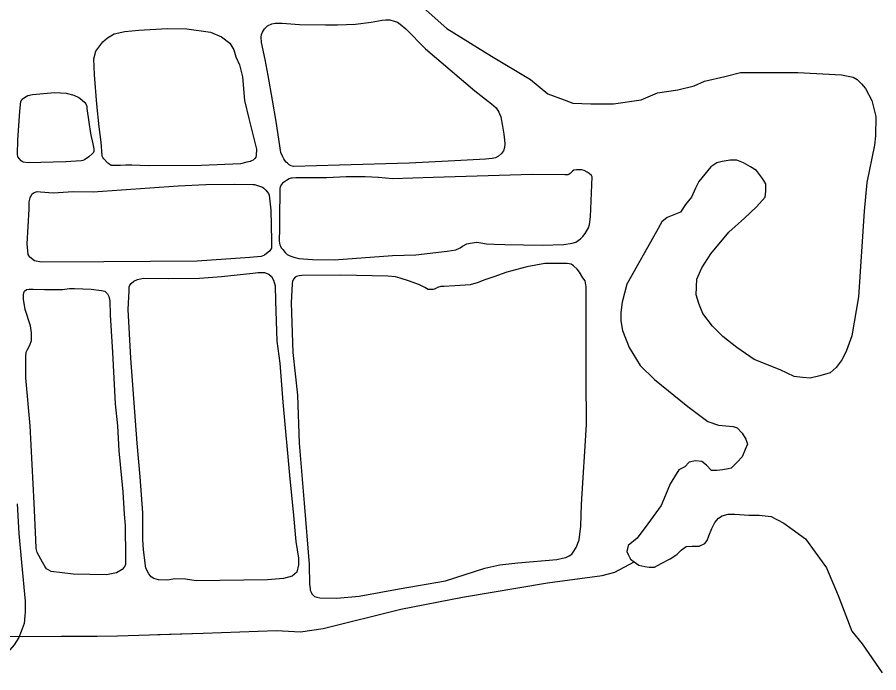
# Model space of a CAD drawing. Extents: x 1084508 to 1142749, y 1057638 to 1093403.
# Drawn here: x 1118524 to 1119112, y 1059173 to 1059621 of the extents above; entities that cross this region are included whole.
import ezdxf

# ---------------------------------------------------------------- set-up
doc = ezdxf.new("R2010")
doc.units = 0
for name, color, linetype in [('Level 32', 7, 'Continuous'), ('Level 35', 7, 'Continuous'), ('Level 43', 7, 'Continuous')]:
    doc.layers.add(name, color=color, linetype=linetype)

msp = doc.modelspace()

# ---------------------------------------------------------------- linework, layer by layer
at = {"layer": 'Level 32'}
msp.add_lwpolyline([(1118523.6, 1059288.6), (1118524.87, 1059268.21), (1118526.51, 1059248.51), (1118529.05, 1059222.17), (1118529.05, 1059214.79), (1118528.86, 1059212.15), (1118528.49, 1059206.95), (1118526.43, 1059201.46), (1118524.75, 1059197.25), (1118521.66, 1059192.39), (1118516.98, 1059187.12), (1118511.24, 1059183.67), (1118504.86, 1059180.94), (1118497.61, 1059180.07), (1118489.92, 1059179.59), (1118447.82, 1059179.95), (1118419.15, 1059180.15)], dxfattribs=at)
at = {"layer": 'Level 35'}
for points in [[(1118790.61, 1059636.41), (1118816.8, 1059612.88), (1118847.27, 1059594.16), (1118874, 1059578.12), (1118885.76, 1059568.49), (1118896.98, 1059564.21), (1118902.86, 1059562.07), (1118915.16, 1059561.54), (1118930.66, 1059561.54), (1118949.37, 1059564.21), (1118960.6, 1059569.03), (1118974.5, 1059571.17), (1118985.72, 1059573.84), (1118992.67, 1059577.05), (1119006.57, 1059580.26), (1119017.26, 1059582.93), (1119030.09, 1059582.93), (1119046.13, 1059582.93), (1119056.28, 1059582.93), (1119086.22, 1059581.33), (1119094.13, 1059579.88), (1119096.81, 1059578.23), (1119099.9, 1059575.14), (1119102.58, 1059572.05), (1119106.9, 1059563.81), (1119109.58, 1059552.9), (1119109.37, 1059539.71), (1119108.75, 1059533.33), (1119103.4, 1059507.78), (1119101.55, 1059488.42), (1119097.84, 1059429.91), (1119093.31, 1059403.13), (1119089.6, 1059393.24), (1119086.72, 1059387.06), (1119082.6, 1059381.71), (1119078.48, 1059378)], [(1119078.48, 1059378), (1119071.48, 1059375.94), (1119064.89, 1059374.29), (1119059.54, 1059374.7), (1119053.77, 1059375.53), (1119044.3, 1059380.06), (1119026.59, 1059387.06), (1119014.65, 1059395.3), (1119005.18, 1059402.72), (1118998.17, 1059409.72), (1118991.59, 1059418.38), (1118988.7, 1059425.38), (1118987.06, 1059431.15), (1118987.47, 1059441.86), (1118990.76, 1059449.69), (1118996.94, 1059459.16), (1119009.29, 1059474), (1119020, 1059483.47), (1119028.24, 1059491.3), (1119034, 1059497.89), (1119034.42, 1059502.01), (1119034.42, 1059506.96), (1119032.36, 1059510.67), (1119028.24, 1059516.02), (1119024.12, 1059518.49), (1119019.18, 1059521.38), (1119014.65, 1059523.03), (1119010.12, 1059523.03), (1119004.76, 1059522.2), (1119001.06, 1059521.38), (1118996.94, 1059518.49), (1118994.88, 1059516.02), (1118988.7, 1059508.61), (1118986.64, 1059504.07), (1118983.76, 1059497.89), (1118979.64, 1059492.95), (1118976.35, 1059487.59), (1118967.29, 1059483.88), (1118963.58, 1059481), (1118959.87, 1059474.41), (1118939.69, 1059438.56), (1118936.4, 1059426.2), (1118935.58, 1059419.2), (1118935.58, 1059413.43), (1118936.81, 1059406.84), (1118941.34, 1059395.3), (1118948.75, 1059382.94), (1118958.64, 1059373.47), (1118981.29, 1059354.93), (1118994.88, 1059344.63)], [(1118597.35, 1059273.71), (1118597.47, 1059252.04), (1118597.47, 1059248.54), (1118597.47, 1059246.91), (1118596.72, 1059245.28), (1118595.34, 1059243.65), (1118591.34, 1059241.4), (1118584.7, 1059240.15), (1118561.79, 1059240.52), (1118546.9, 1059242.4), (1118543.64, 1059244.28), (1118542.64, 1059245.53), (1118540.89, 1059248.79), (1118537.26, 1059255.43), (1118536.51, 1059258.06), (1118536.38, 1059264.19), (1118535.26, 1059288.99), (1118532.5, 1059341.71), (1118529.62, 1059374.52), (1118529.62, 1059389.17), (1118529.87, 1059392.18), (1118530.75, 1059393.93), (1118532.38, 1059396.94), (1118533.5, 1059399.94), (1118533.5, 1059401.95), (1118533.5, 1059405.2), (1118532.63, 1059409.96), (1118529, 1059421.23), (1118528, 1059428.25), (1118528, 1059431.5), (1118528.12, 1059432.63), (1118528.75, 1059433.76), (1118530, 1059434.76), (1118531.75, 1059435.13), (1118534.51, 1059435.01), (1118542.39, 1059434.76), (1118554.66, 1059434.76), (1118559.42, 1059435.51), (1118562.67, 1059435.51), (1118574.19, 1059435.13), (1118581.2, 1059434.26), (1118583.45, 1059433.63), (1118585.2, 1059431.88), (1118586.08, 1059430), (1118586.83, 1059427.12), (1118587.08, 1059417.48), (1118588.58, 1059391.93), (1118590.46, 1059356.86), (1118592.21, 1059341.71), (1118593.09, 1059324.68), (1118595.84, 1059296.75), (1118596.72, 1059281.6), (1118597.35, 1059273.71)], [(1118994.88, 1059344.63), (1119002.29, 1059342.15), (1119012.18, 1059341.33), (1119015.06, 1059340.51), (1119018.35, 1059336.8), (1119020.83, 1059332.68), (1119022.06, 1059329.38), (1119020.41, 1059325.67), (1119018.35, 1059320.73), (1119015.06, 1059317.02), (1119010.94, 1059312.9), (1119008.88, 1059312.49), (1119005.18, 1059311.67), (1119001.06, 1059311.25), (1118997.35, 1059311.25), (1118994.06, 1059314.96), (1118990.76, 1059317.43), (1118986.64, 1059317.85), (1118982.11, 1059317.02), (1118979.23, 1059313.73), (1118975.11, 1059311.67), (1118969.35, 1059302.19), (1118966.05, 1059294.36), (1118963.17, 1059287.36), (1118954.11, 1059275), (1118946.7, 1059265.11), (1118940.52, 1059260.17), (1118939.69, 1059256.05), (1118940.52, 1059253.99), (1118942.17, 1059250.69), (1118944.64, 1059249.04), (1118947.93, 1059246.57), (1118952.05, 1059245.75), (1118954.93, 1059245.33), (1118958.64, 1059245.33), (1118963.17, 1059247.81), (1118969.35, 1059251.1), (1118973.88, 1059253.99), (1118976.76, 1059256.87), (1118980.05, 1059259.34), (1118984.17, 1059259.75), (1118987.06, 1059259.75), (1118989.11, 1059259.75), (1118992.82, 1059261.4), (1118994.47, 1059263.46), (1118995.7, 1059266.76), (1118997.76, 1059271.7), (1118999.82, 1059275.82), (1119002.29, 1059278.71), (1119004.76, 1059280.35), (1119008.88, 1059281.59), (1119013.41, 1059281.59)], [(1119013.41, 1059281.59), (1119022.88, 1059280.77), (1119029.89, 1059280.77), (1119038.12, 1059279.94), (1119046.77, 1059275.41), (1119052.54, 1059271.29), (1119061.6, 1059264.7), (1119068.19, 1059255.63), (1119076.01, 1059244.92), (1119083.84, 1059225.97), (1119093.31, 1059201.66), (1119100.31, 1059193.01), (1119113.9, 1059173.23)]]:
    msp.add_lwpolyline(points, dxfattribs=at)
for points in [[(1118791.09, 1059521.15), (1118743.61, 1059519.67), (1118712.28, 1059518.8), (1118710.68, 1059519.3), (1118709.2, 1059520.04), (1118708.09, 1059521.02), (1118707.23, 1059521.76), (1118706.24, 1059523), (1118705.5, 1059524.11), (1118704.76, 1059525.84), (1118703.53, 1059528.43), (1118700.32, 1059549.4), (1118697.85, 1059563.96), (1118694.89, 1059580.99), (1118692.92, 1059591.85), (1118690.43, 1059603.45), (1118690.17, 1059607), (1118690.3, 1059608.85), (1118691.09, 1059610.43), (1118692.41, 1059612.67), (1118694.51, 1059614.9), (1118697.41, 1059616.22), (1118699.65, 1059616.62), (1118704.38, 1059616.62), (1118716.23, 1059615.83), (1118734.14, 1059615.43), (1118742.17, 1059615.43), (1118754.41, 1059615.96), (1118765.2, 1059617.28), (1118772.71, 1059618.72), (1118774.94, 1059618.99), (1118777.97, 1059618.86), (1118780.87, 1059618.07), (1118783.11, 1059617.28), (1118784.95, 1059615.96), (1118788.9, 1059612.67), (1118802.33, 1059599.1), (1118836.03, 1059570.39), (1118847.35, 1059561.57), (1118850.51, 1059558.93), (1118852.22, 1059555.9), (1118853.67, 1059552.61), (1118854.85, 1059546.29), (1118855.77, 1059540.89), (1118856.3, 1059536.81), (1118856.43, 1059534.17), (1118856.3, 1059531.67), (1118855.51, 1059529.43), (1118854.19, 1059527.59), (1118852.09, 1059525.75), (1118849.98, 1059524.82), (1118847.74, 1059524.3), (1118843.27, 1059523.9), (1118822.2, 1059522.72)], [(1118649.45, 1059519.41), (1118613.22, 1059519.16), (1118601.91, 1059519.66), (1118597.9, 1059519.68), (1118594.14, 1059519.55), (1118590.81, 1059519.49), (1118588.84, 1059519.41), (1118588.19, 1059519.43), (1118587.84, 1059519.5), (1118587.57, 1059519.66), (1118585.56, 1059521.17), (1118582.74, 1059524), (1118582.12, 1059524.84), (1118581.85, 1059525.39), (1118581.71, 1059525.75), (1118581.63, 1059526.4), (1118581.03, 1059535.51), (1118579.52, 1059545.83), (1118578.01, 1059561.43), (1118576.5, 1059581.31), (1118576, 1059592.39), (1118577.25, 1059597.42), (1118582.03, 1059603.96), (1118585.3, 1059606.73), (1118589.83, 1059609.24), (1118597.13, 1059611.01), (1118606.68, 1059611.76), (1118626.05, 1059613.02), (1118639.38, 1059612.77), (1118655.48, 1059610.5), (1118663.03, 1059607.23), (1118668.81, 1059602.95), (1118671.58, 1059598.42), (1118672.84, 1059593.64), (1118675.35, 1059588.11), (1118677.37, 1059580.05), (1118678.87, 1059563.95), (1118681.64, 1059551.62), (1118684.91, 1059538.79), (1118686.92, 1059530.73), (1118686.67, 1059526.2), (1118686.45, 1059525.17), (1118685.92, 1059524.19), (1118684.59, 1059523.21), (1118683.65, 1059522.68), (1118682.72, 1059522.26), (1118680.38, 1059521.67), (1118676.11, 1059520.67)], [(1118575.29, 1059534.17), (1118575.92, 1059530.8), (1118575.97, 1059528.95), (1118575.69, 1059528.25), (1118575.06, 1059527.59), (1118572.57, 1059525.32), (1118569.62, 1059523.27), (1118568.35, 1059522.82), (1118567.24, 1059522.64), (1118556.9, 1059521.91), (1118531.25, 1059521.23), (1118527.62, 1059521.68), (1118526.26, 1059522.59), (1118525.12, 1059523.95), (1118523.99, 1059525.32), (1118523.76, 1059527.13), (1118523.99, 1059536.67), (1118525.35, 1059556.66), (1118526.03, 1059563.24), (1118527.16, 1059564.83), (1118528.53, 1059565.97), (1118530.8, 1059567.33), (1118534.2, 1059568.01), (1118541.69, 1059568.69), (1118549.41, 1059569.37), (1118557.13, 1059568.92), (1118562.35, 1059567.56), (1118565.7, 1059565.96), (1118566.44, 1059565.51), (1118569.84, 1059562.56), (1118570.53, 1059561.6), (1118570.98, 1059560.52), (1118571.12, 1059559.98), (1118571.2, 1059558.47), (1118572.57, 1059549.16), (1118573.7, 1059541.21)], [(1118734.91, 1059510.97), (1118713.76, 1059510.97), (1118711.36, 1059510.84), (1118710.31, 1059510.72), (1118709.14, 1059510.41), (1118708.09, 1059509.73), (1118706.12, 1059508.44), (1118704.76, 1059507.39), (1118704.02, 1059506.53), (1118703.16, 1059504.92), (1118702.85, 1059503.81), (1118702.91, 1059502.33), (1118702.72, 1059483.88), (1118702.6, 1059476.79), (1118702.48, 1059467.78), (1118702.66, 1059466.36), (1118702.85, 1059465.32), (1118703.34, 1059464.39), (1118703.9, 1059463.34), (1118705.01, 1059462.05), (1118706.49, 1059460.19), (1118707.84, 1059458.84), (1118709.2, 1059458.04), (1118710.99, 1059457.42), (1118712.53, 1059456.8), (1118715.8, 1059456.06), (1118725.17, 1059455.26), (1118739.85, 1059455.2), (1118779.75, 1059457.97), (1118795.66, 1059458.59), (1118816.99, 1059461.06), (1118822.91, 1059461.92), (1118826, 1059463.28), (1118827.6, 1059464.39), (1118830.44, 1059465.99), (1118832.78, 1059466.49), (1118837.34, 1059467.1), (1118840.06, 1059466.73), (1118844, 1059466.12), (1118849.18, 1059465.75), (1118856.34, 1059465.62), (1118881.99, 1059465.13), (1118896.79, 1059465.5), (1118902.46, 1059466.36), (1118904.93, 1059467.1), (1118908.14, 1059469.33), (1118909.74, 1059471.05), (1118911.34, 1059473.03), (1118913.44, 1059476.98), (1118914.3, 1059479.2), (1118914.92, 1059484.5), (1118916.03, 1059511.65), (1118915.54, 1059512.76), (1118914.06, 1059513.99), (1118912.58, 1059514.98), (1118910.6, 1059516.09), (1118908.75, 1059516.58), (1118907.15, 1059516.58), (1118905.42, 1059516.46), (1118903.57, 1059516.33), (1118902.59, 1059515.72), (1118900.98, 1059514.11), (1118900.37, 1059513.62), (1118899.5, 1059513.13), (1118897.28, 1059513.13), (1118874.96, 1059513.25), (1118807.62, 1059511.28), (1118779.87, 1059510.41), (1118770.25, 1059511.4), (1118761, 1059511.77), (1118748.17, 1059511.77)], [(1118575.46, 1059501.55), (1118633.52, 1059505.62), (1118652.4, 1059506.57), (1118672, 1059506.81), (1118684.42, 1059506.57), (1118685.67, 1059506.48), (1118688.25, 1059505.62), (1118691.11, 1059504.66), (1118692.04, 1059503.97), (1118693.26, 1059502.75), (1118695.18, 1059500.36), (1118695.61, 1059499.17), (1118696.85, 1059488.88), (1118697.09, 1059468.32), (1118697.09, 1059463.06), (1118696.13, 1059461.15), (1118692.31, 1059458.28), (1118690.16, 1059457.33), (1118682.51, 1059456.61), (1118646.43, 1059454.22), (1118582.87, 1059453.74), (1118540.33, 1059453.5), (1118535.55, 1059454.46), (1118532.21, 1059456.85), (1118531.25, 1059458.76), (1118530.53, 1059465.93), (1118531.73, 1059489.6), (1118531.73, 1059494.62), (1118532.45, 1059497.49), (1118533.64, 1059499.88), (1118534.83, 1059500.84), (1118537.22, 1059501.79), (1118539.61, 1059501.55), (1118548.22, 1059500.84), (1118561.84, 1059501.79)], [(1118791.41, 1059440.51), (1118785.1, 1059442.66), (1118781.82, 1059443.42), (1118776.65, 1059444.05), (1118744.61, 1059444.68), (1118717.87, 1059444.3), (1118716.11, 1059444.17), (1118714.22, 1059443.67), (1118713.33, 1059443.16), (1118712.45, 1059442.15), (1118711.57, 1059440.51), (1118711.31, 1059438.62), (1118710.68, 1059425.75), (1118711.82, 1059391.93), (1118714.85, 1059362.66), (1118716.11, 1059329.98), (1118719.39, 1059288.97), (1118722.79, 1059247.08), (1118723.17, 1059233.58), (1118723.68, 1059230.93), (1118723.68, 1059229.67), (1118724.18, 1059228.15), (1118724.81, 1059227.02), (1118726.58, 1059225.25), (1118728.22, 1059224.75), (1118730.23, 1059224.49), (1118741.84, 1059224.24), (1118756.97, 1059225.63), (1118784.34, 1059230.42), (1118815.87, 1059236.1), (1118842.87, 1059244.68), (1118852.96, 1059246.83), (1118865.19, 1059248.21), (1118891.8, 1059250.61), (1118895.71, 1059251.37), (1118897.98, 1059252), (1118900.38, 1059253.01), (1118902.15, 1059254.15), (1118903.16, 1059255.66), (1118905.05, 1059258.81), (1118907.07, 1059263.86), (1118908.2, 1059273.2), (1118908.83, 1059288.21), (1118912.24, 1059342.47), (1118911.86, 1059374.52), (1118912.02, 1059436.59), (1118911.29, 1059440.69), (1118909.61, 1059442.86), (1118907.44, 1059446.72), (1118905.75, 1059448.64), (1118903.34, 1059451.06), (1118901.66, 1059452.02), (1118899, 1059452.5), (1118894.18, 1059452.5), (1118883.82, 1059452.5), (1118871.53, 1059450.33), (1118857.8, 1059446.72), (1118848.88, 1059443.58), (1118842.13, 1059441.17), (1118838.28, 1059439.72), (1118832.73, 1059438.04), (1118822.37, 1059437.31), (1118814.9, 1059436.83), (1118812.73, 1059436.83), (1118810.56, 1059436.11), (1118808.88, 1059435.39), (1118807.43, 1059434.9), (1118805.98, 1059434.9), (1118804.06, 1059434.9), (1118801.89, 1059436.11), (1118798.27, 1059438.04)], [(1118609.38, 1059264.23), (1118609.38, 1059282.5), (1118607.48, 1059307.04), (1118605.58, 1059330), (1118601.23, 1059388.03), (1118599.46, 1059421.19), (1118600.14, 1059433.83), (1118600.14, 1059436.55), (1118600.55, 1059437.91), (1118601.5, 1059439), (1118603.27, 1059440.63), (1118605.71, 1059441.72), (1118609.93, 1059442.53), (1118626.77, 1059442.4), (1118648.1, 1059442.53), (1118663.18, 1059443.75), (1118684.51, 1059446.06), (1118688.17, 1059446.34), (1118692.38, 1059446.34), (1118694.15, 1059445.79), (1118695.37, 1059445.25), (1118697.14, 1059443.62), (1118698.63, 1059441.17), (1118699.72, 1059437.23), (1118699.86, 1059427.04), (1118700.94, 1059399.59), (1118702.84, 1059384.64), (1118705.02, 1059358), (1118709.64, 1059305.54), (1118712.08, 1059282.98), (1118713.71, 1059262.87), (1118715.61, 1059251.45), (1118715.61, 1059246.83), (1118714.53, 1059241.94), (1118711.27, 1059239.22), (1118705.29, 1059237.59), (1118694.42, 1059236.77), (1118645.79, 1059235.96), (1118638.45, 1059237.05), (1118631.12, 1059237.32), (1118627.58, 1059236.77), (1118625.41, 1059236.5), (1118619.98, 1059236.77), (1118616.99, 1059237.59), (1118615.09, 1059238.68), (1118613.46, 1059240.85), (1118611.55, 1059244.66), (1118609.92, 1059257.16)]]:
    msp.add_lwpolyline(points, close=True, dxfattribs=at)
at = {"layer": 'Level 43'}
for points in [[(1118515.3, 1059197.92), (1118592.2, 1059198.39), (1118650.53, 1059200.3), (1118700.52, 1059202.2), (1118716.95, 1059201.25), (1118732.43, 1059203.4), (1118785.52, 1059216.73), (1118827.42, 1059224.83), (1118885.51, 1059234.6), (1118922.89, 1059239.6), (1118931.46, 1059241.98), (1118944.64, 1059249.04)], [(1118783.53, 1059216.23), (1118785.52, 1059216.73), (1118827.42, 1059224.83), (1118885.51, 1059234.6), (1118905.99, 1059237.34)], [(1118619.61, 1059199.29), (1118650.53, 1059200.3), (1118700.52, 1059202.2), (1118716.95, 1059201.25), (1118732.43, 1059203.4), (1118743.34, 1059206.14)], [(1118525.22, 1059197.98), (1118578.2, 1059198.31)]]:
    msp.add_lwpolyline(points, dxfattribs=at)

doc.saveas('drawing.dxf')
